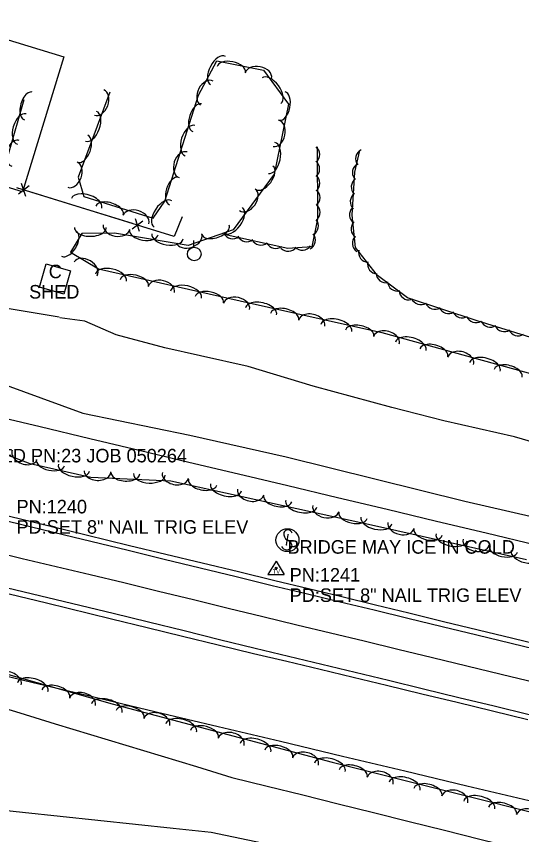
# Model space of a CAD drawing. Extents: x 1441650 to 1491889, y 345904 to 358319.
# Drawn here: x 1470421 to 1470607.6, y 348695.8 to 348998 of the extents above; entities that cross this region are included whole.
import ezdxf

# ---------------------------------------------------------------- set-up
doc = ezdxf.new("R2010")
doc.units = 0
for name, color, linetype in [('S_BUILDING', 7, 'Continuous'), ('S_BUILDING_ANNOT', 7, 'Continuous'), ('S_DITCHLINE', 7, 'Continuous'), ('S_EDGE_PAVEMENT', 7, 'Continuous'), ('S_FENCE', 7, 'Continuous'), ('S_MSC_PT_SYM', 7, 'Continuous'), ('S_PAVEMENT_CROWN', 7, 'Continuous'), ('S_PRIMARY_CTL_ANNOT', 7, 'Continuous'), ('S_SECONDARY_CTL', 7, 'Continuous'), ('S_SECONDARY_CTL_ANNOT', 7, 'Continuous'), ('S_SHOULDER', 7, 'Continuous'), ('S_SIGN', 7, 'Continuous'), ('S_SIGN_ANNOT', 7, 'Continuous'), ('S_STREAM', 7, 'Continuous'), ('S_TREE', 7, 'Continuous'), ('S_UTILITY_POLE', 7, 'Continuous')]:
    doc.layers.add(name, color=color, linetype=linetype)

msp = doc.modelspace()

# ---------------------------------------------------------------- linework, layer by layer
at = {"layer": 'S_BUILDING'}
for points in [[(1470389.64, 348998.04), (1470438.53, 348983.13), (1470423.31, 348933.2), (1470374.42, 348948.11)], [(1470432, 348906.59), (1470440.98, 348904.04), (1470438.54, 348895.46), (1470429.56, 348898.01)]]:
    msp.add_lwpolyline(points, close=True, dxfattribs=at)
at = {"layer": 'S_DITCHLINE'}
for points in [[(1470311.41, 348753.58), (1470312.76, 348766.44), (1470326.94, 348764.99), (1470344.24, 348760.9), (1470361.54, 348756.82), (1470378.84, 348752.74), (1470396.14, 348748.65), (1470409.19, 348744.69), (1470422.25, 348740.73), (1470435.31, 348736.76), (1470448.37, 348732.8), (1470461.43, 348728.84), (1470474.49, 348724.87), (1470487.55, 348720.91), (1470500.6, 348716.95), (1470513.68, 348713.69), (1470526.76, 348710.44), (1470539.84, 348707.19), (1470552.92, 348703.93), (1470566, 348700.68), (1470579.08, 348697.43), (1470592.16, 348694.17), (1470605.24, 348690.92), (1470628.06, 348686.49)], [(1470311.41, 348753.59), (1470316, 348744.68), (1470323.3, 348742.98), (1470337.85, 348734.37), (1470352.39, 348725.75), (1470366.94, 348717.13), (1470381.48, 348708.52), (1470395.4, 348707.04), (1470409.33, 348705.56), (1470423.25, 348704.08), (1470437.18, 348702.6), (1470451.1, 348701.11), (1470465.03, 348699.63), (1470478.96, 348698.15), (1470492.88, 348696.67), (1470506.47, 348693.88), (1470520.06, 348691.09), (1470533.66, 348688.29), (1470547.25, 348685.5), (1470560.84, 348682.71), (1470574.43, 348679.91), (1470588.02, 348677.12), (1470601.61, 348674.33), (1470624.31, 348669.19)]]:
    msp.add_lwpolyline(points, dxfattribs=at)
at = {"layer": 'S_EDGE_PAVEMENT'}
for points in [[(1470263.28, 348824.36), (1470276.04, 348821.27), (1470289.57, 348818.02), (1470303.1, 348814.76), (1470316.63, 348811.51), (1470330.16, 348808.26), (1470354.07, 348802.4), (1470377.97, 348796.54), (1470393.2, 348792.87), (1470408.44, 348789.19), (1470432.57, 348783.38), (1470456.7, 348777.57), (1470469.82, 348774.36), (1470482.93, 348771.14), (1470496.04, 348767.93), (1470509.16, 348764.72), (1470521.46, 348761.75), (1470533.77, 348758.77), (1470546.08, 348755.8), (1470558.38, 348752.82), (1470571.39, 348749.66), (1470584.4, 348746.5), (1470597.41, 348743.34), (1470610.41, 348740.18)], [(1470414.29, 348812.45), (1470438.32, 348806.65), (1470462.35, 348800.85), (1470475.64, 348797.6), (1470488.92, 348794.35), (1470502.21, 348791.11), (1470515.5, 348787.86), (1470528.02, 348784.83), (1470540.55, 348781.81), (1470553.07, 348778.78), (1470565.6, 348775.75), (1470578.3, 348772.68), (1470591.01, 348769.6), (1470603.71, 348766.53), (1470616.41, 348763.46)]]:
    msp.add_lwpolyline(points, dxfattribs=at)
at = {"layer": 'S_FENCE'}
for p, q in [((1470425.7, 348935.46), (1470421.74, 348932.39)), ((1470424.48, 348931.54), (1470422.96, 348936.3)), ((1470466.52, 348918.53), (1470464.99, 348923.29)), ((1470467.73, 348922.44), (1470463.78, 348919.38))]:
    msp.add_line(p, q, dxfattribs=at)
for points in [[(1470421.81, 348934.51), (1470421.21, 348934.7)], [(1470482.28, 348924), (1470479.25, 348916.73), (1470421.21, 348934.7)], [(1470444.74, 348927.42), (1470425.63, 348933.33)], [(1470463.84, 348921.5), (1470444.74, 348927.42)], [(1470482.28, 348924), (1470479.25, 348916.73), (1470467.67, 348920.32)]]:
    msp.add_lwpolyline(points, dxfattribs=at)
at = {"layer": 'S_MSC_PT_SYM'}
for points in [[(1470521.33, 348806.56), (1470521.33, 348806.61), (1470521.33, 348806.56), (1470521.28, 348806.56), (1470521.33, 348806.56), (1470521.33, 348806.51), (1470521.33, 348806.56), (1470521.38, 348806.56)], [(1470520.73, 348802.81), (1470520.73, 348802.86), (1470520.73, 348802.81), (1470520.68, 348802.81), (1470520.73, 348802.81), (1470520.73, 348802.76), (1470520.73, 348802.81), (1470520.78, 348802.81)]]:
    msp.add_lwpolyline(points, dxfattribs=at)
at = {"layer": 'S_PAVEMENT_CROWN'}
msp.add_lwpolyline([(1470410.66, 348800.81), (1470423.17, 348797.82), (1470435.69, 348794.84), (1470448.2, 348791.85), (1470460.71, 348788.87), (1470473.55, 348785.73), (1470486.39, 348782.59), (1470499.23, 348779.45), (1470512.06, 348776.31), (1470524.52, 348773.32), (1470536.98, 348770.32), (1470549.44, 348767.33), (1470561.91, 348764.33), (1470574.63, 348761.24), (1470587.36, 348758.14), (1470600.08, 348755.05), (1470612.8, 348751.95)], dxfattribs=at)
at = {"layer": 'S_SECONDARY_CTL'}
for p, q in [((1470516.93, 348796.86), (1470513.92, 348791.91)), ((1470516.93, 348796.86), (1470519.88, 348791.91)), ((1470513.92, 348791.91), (1470519.88, 348791.91))]:
    msp.add_line(p, q, dxfattribs=at)
for radius in [0.311, 0.183, 0.103]:
    msp.add_circle((1470516.93, 348794.25), radius, dxfattribs=at)
at = {"layer": 'S_SHOULDER'}
for points in [[(1470262.35, 348821.19), (1470275, 348817.74), (1470288.72, 348814.85), (1470302.44, 348811.96), (1470316.16, 348809.08), (1470329.88, 348806.19), (1470353.79, 348800.42), (1470377.69, 348794.65), (1470392.87, 348790.92), (1470408.05, 348787.19), (1470432.11, 348781.36), (1470456.18, 348775.54), (1470469.29, 348772.34), (1470482.4, 348769.15), (1470495.52, 348765.95), (1470508.63, 348762.76), (1470520.89, 348759.83), (1470533.14, 348756.9), (1470545.4, 348753.97), (1470557.65, 348751.04), (1470570.72, 348747.86), (1470583.78, 348744.67), (1470596.85, 348741.49), (1470609.91, 348738.3)], [(1470414.82, 348814.31), (1470438.77, 348808.48), (1470462.73, 348802.64), (1470476.16, 348799.41), (1470489.6, 348796.18), (1470503.04, 348792.95), (1470516.47, 348789.72), (1470528.84, 348786.71), (1470541.21, 348783.71), (1470553.58, 348780.7), (1470565.95, 348777.69), (1470578.72, 348774.58), (1470591.5, 348771.47), (1470604.28, 348768.36), (1470617.05, 348765.25)]]:
    msp.add_lwpolyline(points, dxfattribs=at)
at = {"layer": 'S_SIGN'}
msp.add_line((1470520.73, 348802.81), (1470521.33, 348806.56), dxfattribs=at)
msp.add_circle((1470521.12, 348804.57), 4.24, dxfattribs=at)
for centre, radius, start, end in [((1470521.25, 348806.73), 1.62, 16.5258, 156.8957), ((1470522.29, 348806.83), 2.55, 167.1196, 241.9813), ((1470520.42, 348802.29), 2.38, 358.6529, 73.7063), ((1470520.86, 348803.17), 2.17, 204.641, 335.359)]:
    msp.add_arc(centre, radius, start, end, dxfattribs=at)
at = {"layer": 'S_STREAM'}
for points in [[(1470436.79, 348886.92), (1470402.72, 348892.6), (1470386.38, 348893.96), (1470359.34, 348896.85), (1470352.25, 348898.35), (1470349.9, 348896.06), (1470348.79, 348890.58), (1470351.82, 348886.19), (1470383.25, 348877.06), (1470407.99, 348865.1), (1470445.55, 348851.51), (1470485.04, 348843.33), (1470520.64, 348835.38), (1470586.58, 348818.98), (1470643.97, 348805.79)], [(1470623.06, 348837.41), (1470604.99, 348842.79), (1470578.85, 348848.6), (1470559.68, 348853.52), (1470530.63, 348861.49), (1470506.63, 348868.76), (1470488.97, 348872.69), (1470475.81, 348875.64), (1470457.88, 348880.35), (1470446.31, 348885.46), (1470437.09, 348886.72)]]:
    msp.add_lwpolyline(points, dxfattribs=at)
at = {"layer": 'S_TREE'}
for points in [[(1470455.5, 348970.03), (1470443.89, 348938.64), (1470445.87, 348931.52), (1470471.52, 348923.44), (1470475.82, 348929.83), (1470488.21, 348968.87), (1470495, 348981.67), (1470512.23, 348978.16), (1470521.47, 348965.62), (1470516.18, 348939.74), (1470501.11, 348919.24), (1470484.43, 348913.38), (1470457.26, 348917.94), (1470445.18, 348917.88), (1470441.05, 348910.93), (1470451.29, 348904.74), (1470503.59, 348893), (1470555.91, 348881.31), (1470634.93, 348859.49)], [(1470609.39, 348797.27), (1470552.13, 348810.06), (1470529.61, 348815.08), (1470478.06, 348826.4), (1470448.53, 348827.73), (1470426.13, 348832.74), (1470395.36, 348844.49), (1470370, 348852.83), (1470352.47, 348857.2), (1470339.7, 348869.31), (1470341.84, 348891.64), (1470347.66, 348915), (1470361.39, 348933.14), (1470369.24, 348941.05), (1470383.71, 348950.58), (1470405.72, 348945.66), (1470418.13, 348947.11), (1470423.9, 348967.27)], [(1470532.06, 348949.86), (1470532.15, 348923.25), (1470530.11, 348912.91), (1470521.22, 348912.25), (1470497.73, 348917.49)], [(1470844.75, 348801.06), (1470837.71, 348811.47), (1470824.59, 348816.57), (1470813.26, 348825.95), (1470801.06, 348830.15), (1470786.86, 348834.59), (1470767.3, 348839.52), (1470729.85, 348847.97), (1470677.54, 348859.66), (1470625.28, 348874.94), (1470591.12, 348885.63), (1470565.4, 348894.05), (1470554.34, 348902.28), (1470546.2, 348912.72), (1470545, 348924.59), (1470546.05, 348940.49), (1470547.81, 348948.5)], [(1470261.29, 348888.15), (1470283.42, 348881.43), (1470301.71, 348877.07), (1470320.01, 348872.71), (1470338.31, 348868.34), (1470356.61, 348863.98), (1470374.91, 348859.61), (1470393.2, 348855.25), (1470411.5, 348850.89), (1470429.8, 348846.52), (1470448.1, 348842.16), (1470466.39, 348837.79), (1470484.69, 348833.43), (1470502.99, 348829.07), (1470521.29, 348824.7), (1470539.58, 348820.34), (1470557.88, 348815.98), (1470576.18, 348811.61), (1470594.48, 348807.25), (1470612.78, 348802.88)], [(1470261.29, 348888.15), (1470283.42, 348881.43), (1470301.72, 348877.07), (1470320.01, 348872.7), (1470338.31, 348868.34), (1470356.61, 348863.98), (1470374.91, 348859.61), (1470393.2, 348855.25), (1470411.5, 348850.89), (1470429.8, 348846.52), (1470448.1, 348842.16), (1470466.4, 348837.79), (1470484.69, 348833.43), (1470502.99, 348829.07), (1470521.29, 348824.7), (1470539.59, 348820.34), (1470557.88, 348815.97), (1470576.18, 348811.61), (1470594.48, 348807.25), (1470612.78, 348802.88)], [(1470265.95, 348790.44), (1470288.91, 348784.97), (1470311.87, 348779.49), (1470334.83, 348774.02), (1470357.79, 348768.55), (1470380.76, 348763.08), (1470403.72, 348757.61), (1470426.68, 348752.14), (1470449.64, 348746.67), (1470472.6, 348741.2), (1470495.56, 348735.73), (1470518.52, 348730.26), (1470541.48, 348724.79), (1470564.44, 348719.32), (1470587.4, 348713.85), (1470610.36, 348708.38)], [(1470265.95, 348790.44), (1470288.91, 348784.96), (1470311.87, 348779.49), (1470334.83, 348774.02), (1470357.8, 348768.55), (1470380.76, 348763.08), (1470403.72, 348757.61), (1470426.68, 348752.14), (1470449.64, 348746.67), (1470472.6, 348741.2), (1470495.56, 348735.73), (1470518.52, 348730.26), (1470541.48, 348724.79), (1470564.44, 348719.32), (1470587.4, 348713.85), (1470610.36, 348708.38)], [(1470241.5, 348677.53), (1470260.79, 348700.86), (1470278.38, 348703.68), (1470287.17, 348716.78), (1470299.36, 348748.68), (1470311.57, 348768.63), (1470328.45, 348775.6), (1470380.15, 348765.62), (1470456.42, 348744.16), (1470537.66, 348722.61), (1470620.53, 348701.76), (1470704.35, 348680.48), (1470803.34, 348657.18), (1470824.14, 348652.53), (1470848.15, 348656.25), (1470877.06, 348647.92), (1470888.7, 348623.39), (1470892.21, 348590.69), (1470888.51, 348574.12), (1470886.98, 348559.07), (1470895.49, 348524.82)]]:
    msp.add_lwpolyline(points, dxfattribs=at)
for centre, major_axis, ratio, start_param, end_param in [((1470495.49, 348978.06), (-2.75, -5.18), 0.550077, 3.141599, 6.283191), ((1470500.36, 348978.42), (-5.24, 1.07), 0.540696, 3.141593, 6.283185), ((1470510.41, 348976.1), (-4.86, 0.99), 0.685307, 3.141593, 6.283185), ((1470491.38, 348969.76), (-2.32, -4.38), 0.685308, 3.141603, 6.283195), ((1470515.2, 348970.56), (-3.48, 4.72), 0.550071, 3.141593, 6.283185), ((1470425.43, 348964.92), (-1.47, -5.13), 0.541677, 3.141386, 6.282979), ((1470451.54, 348966.2), (1.72, 4.65), 0.685305, 3.141593, 6.283185), ((1470519.16, 348964.9), (1.07, 5.24), 0.540693, 3.141593, 6.283185), ((1470487.8, 348960.58), (-1.62, -5.1), 0.540694, 3.141593, 6.283185), ((1470448.58, 348957.43), (2.03, 5.5), 0.550075, 3.141593, 6.283185), ((1470422.99, 348956.4), (-1.61, -5.63), 0.551075, 3.14138, 6.282972), ((1470516.84, 348954.86), (0.99, 4.85), 0.685303, 3.141593, 6.283185), ((1470485.12, 348952.12), (-1.77, -5.59), 0.550074, 3.141593, 6.283185), ((1470445.5, 348949.11), (1.85, 5.01), 0.540695, 3.141593, 6.283185), ((1470420.7, 348947.45), (-1.36, -4.76), 0.68655, 3.141243, 6.282836), ((1470515.24, 348945.74), (1.18, 5.75), 0.550073, 3.141593, 6.283185), ((1470482.57, 348943.22), (-1.5, -4.72), 0.685304, 3.141593, 6.283185), ((1470529.4, 348947.03), (-0.01, 3.64), 0.999981, 3.825789, 5.598989), ((1470549.94, 348945.49), (-0.78, -3.56), 0.999985, 3.825789, 5.598989), ((1470529.35, 348941.69), (-0.01, 3.64), 0.999981, 3.825789, 5.598989), ((1470441.69, 348939.54), (1.72, 4.65), 0.685305, 3.141593, 6.283185), ((1470512.59, 348938.43), (3.17, 4.31), 0.540697, 3.141593, 6.283185), ((1470548.73, 348940.3), (-0.78, -3.56), 0.999985, 3.825789, 5.598989), ((1470479.21, 348933.48), (-1.62, -5.1), 0.540694, 3.141593, 6.283185), ((1470529.44, 348936.41), (-0.01, 3.64), 0.999981, 3.825789, 5.598989), ((1470548.32, 348935.07), (2.7, -2.45), 0.99995, 2.925346, 4.698547), ((1470446.95, 348928.96), (-5.6, 1.76), 0.550076, 3.141596, 6.283189), ((1470506.28, 348930.28), (2.93, 3.99), 0.685308, 3.141593, 6.283185), ((1470529.5, 348931.1), (-0.01, 3.64), 0.999981, 3.825789, 5.598989), ((1470547.96, 348929.64), (2.7, -2.45), 0.99995, 2.925346, 4.698547), ((1470455.4, 348926.3), (-5.1, 1.61), 0.540695, 3.141596, 6.283189), ((1470475.14, 348925.02), (-3.28, -4.87), 0.550077, 3.141593, 6.283185), ((1470465.15, 348922.95), (-4.73, 1.49), 0.685306, 3.141599, 6.283191), ((1470501, 348922.67), (3.47, 4.73), 0.550077, 3.141593, 6.283185), ((1470529.51, 348925.66), (-0.01, 3.64), 0.999981, 3.825789, 5.598989), ((1470547.65, 348924.79), (0.37, -3.62), 0.999976, 3.825789, 5.598989), ((1470457.99, 348920.23), (4.89, -0.82), 0.685307, 3.141593, 6.283185), ((1470494.59, 348919.19), (5.04, 1.77), 0.5407, 3.141593, 6.283186), ((1470528.91, 348920.6), (0.7, 3.57), 0.999979, 3.825789, 5.598989), ((1470548.26, 348919.54), (0.37, -3.62), 0.999976, 3.825789, 5.598989), ((1470440.45, 348914.07), (2.73, 4.59), 0.541277, 3.141474, 6.283067), ((1470448.33, 348920.02), (5.87, 0.03), 0.550253, 3.14164, 6.283233), ((1470468.1, 348918.27), (5.27, -0.89), 0.540696, 3.141593, 6.283185), ((1470476.85, 348916.8), (5.79, -0.97), 0.550077, 3.141593, 6.283185), ((1470484.79, 348916.03), (4.68, 1.64), 0.685311, 3.141594, 6.283186), ((1470500.92, 348919.51), (1.01, 3.5), 0.999979, 2.315692, 4.088893), ((1470527.81, 348915.38), (0.7, 3.57), 0.999979, 3.825789, 5.598989), ((1470506.09, 348918.43), (1.01, 3.5), 0.999979, 2.315692, 4.088893), ((1470511.28, 348917.2), (1.01, 3.5), 0.999979, 2.315692, 4.088893), ((1470516.79, 348915.93), (1.01, 3.5), 0.999979, 2.315692, 4.088893), ((1470548.72, 348914.23), (0.37, -3.62), 0.999976, 3.825789, 5.598989), ((1470521.34, 348914.89), (3.63, 0.27), 0.999997, 3.825789, 5.598989), ((1470526.62, 348915.32), (3.63, 0.27), 0.999997, 3.825788, 5.598989), ((1470550.98, 348910.86), (-2.21, -2.9), 0.999516, 5.140034, 6.913235), ((1470446.59, 348904.8), (-4.24, 2.56), 0.685303, 3.141593, 6.283185), ((1470455.91, 348901.53), (-5.73, 1.29), 0.550076, 3.141593, 6.283185), ((1470554.32, 348906.57), (-2.21, -2.9), 0.999516, 5.140034, 6.913235), ((1470464.56, 348899.59), (-5.22, 1.17), 0.540696, 3.141593, 6.283185), ((1470557.45, 348903.28), (-1.57, -3.29), 0.999253, 5.202002, 6.975202), ((1470474.55, 348897.08), (-4.83, 1.09), 0.685306, 3.141593, 6.283185), ((1470483.64, 348895.3), (-5.73, 1.29), 0.550076, 3.141593, 6.283185), ((1470561.73, 348900.18), (-1.57, -3.29), 0.999253, 5.202002, 6.975202), ((1470492.29, 348893.36), (-5.22, 1.17), 0.540696, 3.141593, 6.283185), ((1470565.96, 348896.94), (-1.57, -3.29), 0.999253, 5.202002, 6.975202), ((1470502.29, 348890.85), (-4.83, 1.09), 0.685306, 3.141593, 6.283185), ((1470570.37, 348895.18), (2.3, -2.83), 0.999972, 4.398208, 6.171408), ((1470511.38, 348889.08), (-5.73, 1.28), 0.550076, 3.141592, 6.283185), ((1470520.04, 348887.15), (-5.22, 1.17), 0.540696, 3.141592, 6.283185), ((1470575.54, 348893.49), (2.3, -2.83), 0.999972, 4.398208, 6.171408), ((1470580.59, 348891.87), (2.3, -2.83), 0.999972, 4.398208, 6.171408), ((1470530.04, 348884.65), (-4.84, 1.08), 0.685306, 3.141592, 6.283185), ((1470585.63, 348890.3), (2.3, -2.83), 0.999972, 4.398208, 6.171408), ((1470590.68, 348888.57), (2.3, -2.83), 0.999972, 4.398208, 6.171408), ((1470539.13, 348882.89), (-5.73, 1.28), 0.550076, 3.141592, 6.283185), ((1470547.78, 348880.95), (-5.22, 1.17), 0.540696, 3.141592, 6.283185), ((1470596.02, 348886.85), (3.48, -1.09), 0.999981, 3.825789, 5.598989), ((1470557.64, 348878.36), (-4.78, 1.32), 0.685306, 3.141587, 6.28318), ((1470601.21, 348885.22), (3.48, -1.09), 0.999981, 3.825789, 5.598989), ((1470606.29, 348883.67), (3.48, -1.09), 0.999981, 3.825789, 5.598989), ((1470566.63, 348876.15), (-5.66, 1.56), 0.550076, 3.141589, 6.283182), ((1470575.18, 348873.79), (-5.15, 1.42), 0.540696, 3.141589, 6.283182), ((1470585.04, 348870.8), (-4.78, 1.32), 0.685306, 3.141587, 6.28318), ((1470594.03, 348868.58), (-5.66, 1.56), 0.550076, 3.141589, 6.283182), ((1470602.58, 348866.22), (-5.15, 1.42), 0.540696, 3.141589, 6.283182), ((1470424.07, 348836.07), (4.63, -1.77), 0.685704, 3.141408, 6.283001), ((1470433.6, 348833.24), (5.22, -1.17), 0.540696, 3.141593, 6.283185), ((1470442.26, 348831.31), (5.73, -1.28), 0.550076, 3.141593, 6.283185), ((1470450.99, 348830.01), (4.95, -0.22), 0.685339, 3.141625, 6.283218), ((1470461.27, 348829.28), (5.34, -0.24), 0.540722, 3.141612, 6.283205), ((1470479.77, 348828.47), (4.84, -1.06), 0.685306, 3.141593, 6.283186), ((1470470.13, 348828.88), (5.86, -0.26), 0.550103, 3.141613, 6.283205), ((1470489.77, 348826), (5.22, -1.15), 0.540696, 3.141593, 6.283186), ((1470498.43, 348824.1), (5.73, -1.26), 0.550076, 3.141593, 6.283186), ((1470507.53, 348822.37), (4.84, -1.06), 0.685306, 3.141593, 6.283186), ((1470517.54, 348819.91), (5.22, -1.15), 0.540696, 3.141593, 6.283186), ((1470526.2, 348818.01), (5.73, -1.26), 0.550076, 3.141593, 6.283186), ((1470535.3, 348816.25), (4.84, -1.08), 0.685306, 3.141593, 6.283185), ((1470545.3, 348813.75), (5.22, -1.17), 0.540696, 3.141593, 6.283185), ((1470553.96, 348811.82), (5.73, -1.28), 0.550076, 3.141593, 6.283185), ((1470563.05, 348810.06), (4.84, -1.08), 0.685306, 3.141593, 6.283185), ((1470573.05, 348807.56), (5.22, -1.17), 0.540696, 3.141593, 6.283185), ((1470581.7, 348805.63), (5.73, -1.28), 0.550076, 3.141593, 6.283185), ((1470590.79, 348803.86), (4.84, -1.08), 0.685306, 3.141593, 6.283185), ((1470600.79, 348801.36), (5.22, -1.17), 0.540696, 3.141593, 6.283185), ((1470609.44, 348799.43), (5.73, -1.28), 0.550076, 3.141593, 6.283185), ((1470418.05, 348752.48), (-4.77, 1.34), 0.685435, 3.14151, 6.283103), ((1470427.03, 348750.23), (-5.65, 1.59), 0.550179, 3.141542, 6.283135), ((1470435.56, 348747.82), (-5.15, 1.45), 0.540797, 3.141544, 6.283137), ((1470445.4, 348744.78), (-4.77, 1.34), 0.685435, 3.14151, 6.283103), ((1470454.39, 348742.53), (-5.65, 1.59), 0.550179, 3.141542, 6.283135), ((1470462.98, 348740.22), (-5.16, 1.37), 0.541136, 3.141487, 6.283079), ((1470472.86, 348737.33), (-4.79, 1.27), 0.685864, 3.141413, 6.283006), ((1470481.87, 348735.21), (-5.67, 1.5), 0.550523, 3.141483, 6.283076), ((1470490.43, 348732.94), (-5.16, 1.37), 0.541136, 3.141487, 6.283079), ((1470500.31, 348730.05), (-4.79, 1.27), 0.685864, 3.141413, 6.283006), ((1470509.32, 348727.93), (-5.67, 1.5), 0.550523, 3.141483, 6.283076), ((1470517.89, 348725.66), (-5.16, 1.37), 0.541136, 3.141487, 6.283079), ((1470527.77, 348722.77), (-4.79, 1.27), 0.685864, 3.141413, 6.283006), ((1470536.78, 348720.65), (-5.67, 1.5), 0.550523, 3.141483, 6.283076), ((1470545.4, 348718.47), (-5.18, 1.3), 0.540707, 3.141575, 6.283168), ((1470555.33, 348715.71), (-4.81, 1.21), 0.685321, 3.141563, 6.283156), ((1470564.37, 348713.7), (-5.69, 1.43), 0.550088, 3.141574, 6.283167), ((1470572.97, 348711.54), (-5.18, 1.3), 0.540707, 3.141575, 6.283168), ((1470582.9, 348708.77), (-4.81, 1.21), 0.685321, 3.141563, 6.283156), ((1470591.94, 348706.77), (-5.69, 1.43), 0.550088, 3.141574, 6.283167), ((1470600.54, 348704.6), (-5.18, 1.3), 0.540707, 3.141575, 6.283168), ((1470610.47, 348701.84), (-4.81, 1.21), 0.685321, 3.141563, 6.283156)]:
    msp.add_ellipse(centre, major_axis=major_axis, ratio=ratio, start_param=start_param, end_param=end_param, dxfattribs=at)
at = {"layer": 'S_UTILITY_POLE'}
msp.add_line((1470486.54, 348912.78), (1470486.54, 348915.26), dxfattribs=at)
msp.add_circle((1470486.69, 348910.26), 2.5, dxfattribs=at)

# ---------------------------------------------------------------- texts
at = {"layer": 'S_BUILDING_ANNOT'}
for s, p in [('C', (1470432.97, 348901.31)), ('SHED', (1470425.71, 348893.81))]:
    msp.add_text(s, height=5, dxfattribs=at).set_placement(p)
at = {"layer": 'S_PRIMARY_CTL_ANNOT'}
msp.add_text('PD:STD AHTD MON.STAMPED PN:23 JOB 050264', height=5, dxfattribs=at).set_placement((1470328.33, 348833.29))
at = {"layer": 'S_SECONDARY_CTL'}
msp.add_text('TV', height=1.5, rotation=360, dxfattribs=at).set_placement((1470515.73, 348792.24))
at = {"layer": 'S_SECONDARY_CTL_ANNOT'}
for s, p in [('PN:1240', (1470421.07, 348814.45)), ('PD:SET 8" NAIL TRIG ELEV', (1470421.07, 348806.95)), ('PN:1241', (1470521.93, 348789.25)), ('PD:SET 8" NAIL TRIG ELEV', (1470521.93, 348781.75))]:
    msp.add_text(s, height=5, dxfattribs=at).set_placement(p)
at = {"layer": 'S_SIGN_ANNOT'}
msp.add_text('BRIDGE MAY ICE IN COLD', height=5, dxfattribs=at).set_placement((1470521.12, 348799.57))

doc.saveas('drawing.dxf')
